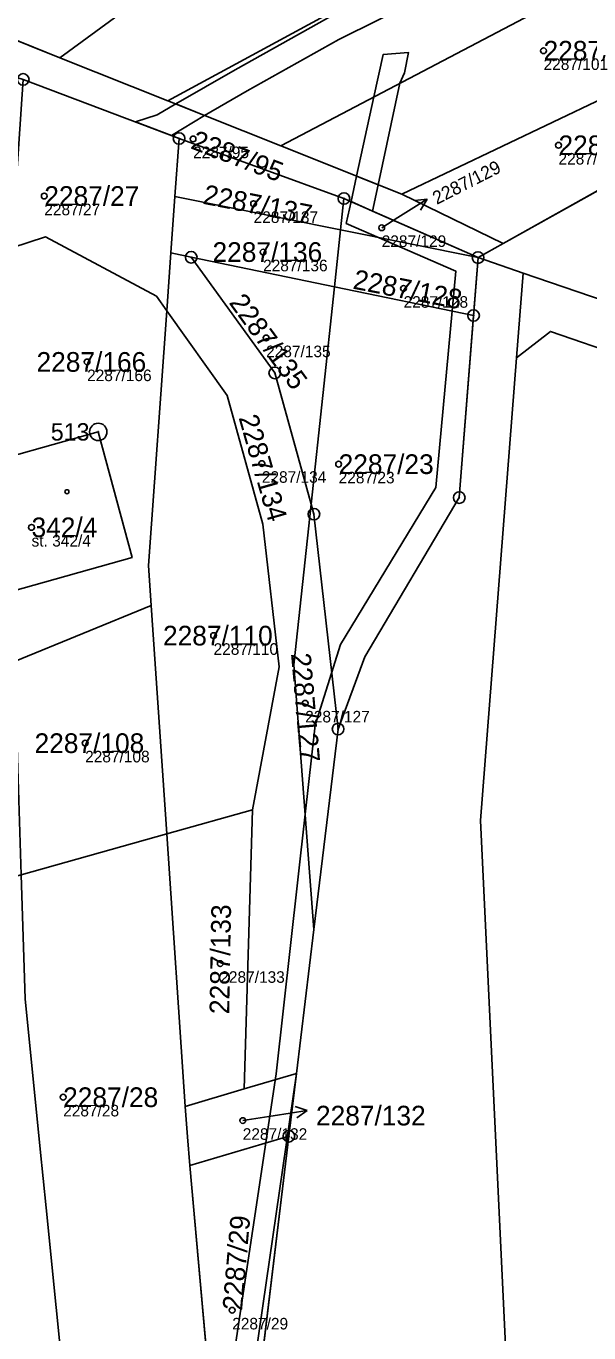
# Model space of a CAD drawing. Extents: x -761891 to -756141, y -1178507 to -1171885.
# Drawn here: x -758364.7 to -758316.1, y -1174442.8 to -1174329.9 of the extents above; entities that cross this region are included whole.
import ezdxf

# ---------------------------------------------------------------- set-up
doc = ezdxf.new("R2010")
doc.units = 0
for name, color, linetype in [('Definiční body', 7, 'Continuous'), ('Hranice parcel', 7, 'Continuous'), ('Parcelní čísla', 7, 'Continuous'), ('Polygon budovy', 7, 'Continuous'), ('Polygon parcely', 7, 'Continuous'), ('Pop  PČ popisy', 7, 'Continuous'), ('Věcná břemena k části', 7, 'Continuous'), ('Značky bodu BP', 7, 'Continuous'), ('Značky budov', 7, 'Continuous')]:
    doc.layers.add(name, color=color, linetype=linetype)

msp = doc.modelspace()

# ---------------------------------------------------------------- linework, layer by layer
at = {"layer": 'Definiční body'}
for centre in [(-758319.98, -1174332.05), (-758350.27, -1174339.67), (-758318.69, -1174340.22), (-758363.13, -1174344.6), (-758345.04, -1174345.26), (-758333.97, -1174347.34), (-758344.22, -1174349.44), (-758332.08, -1174352.59), (-758343.96, -1174356.86), (-758359.43, -1174358.93), (-758344.33, -1174367.71), (-758337.69, -1174367.76), (-758364.23, -1174373.22), (-758348.5, -1174382.57), (-758340.58, -1174388.41), (-758359.6, -1174391.86), (-758347.92, -1174410.9), (-758361.5, -1174422.44), (-758345.98, -1174424.46), (-758346.89, -1174440.84)]:
    msp.add_circle(centre, 0.25, dxfattribs=at)
at = {"layer": 'Hranice parcel'}
for p, q in [((-758361.79, -1174332.65), (-758368.79, -1174329.85)), ((-758352.44, -1174336.38), (-758361.79, -1174332.65)), ((-758351.48, -1174339.63), (-758364.95, -1174334.53)), ((-758342.7, -1174340.27), (-758352.44, -1174336.38)), ((-758323.47, -1174348.71), (-758304.44, -1174338.04)), ((-758351.84, -1174344.64), (-758351.48, -1174339.63)), ((-758351.48, -1174339.63), (-758337.23, -1174344.81)), ((-758332.24, -1174344.45), (-758342.7, -1174340.27)), ((-758352.18, -1174349.52), (-758351.84, -1174344.64)), ((-758337.52, -1174347.53), (-758351.84, -1174344.64)), ((-758323.47, -1174348.71), (-758332.24, -1174344.45)), ((-758337.52, -1174347.53), (-758337.23, -1174344.81)), ((-758337.23, -1174344.81), (-758325.64, -1174349.92)), ((-758337.52, -1174347.53), (-758338.05, -1174352.44)), ((-758325.64, -1174349.92), (-758337.52, -1174347.53)), ((-758323.47, -1174348.71), (-758325.64, -1174349.92)), ((-758352.54, -1174354.51), (-758352.18, -1174349.52)), ((-758350.43, -1174349.89), (-758352.18, -1174349.52)), ((-758343.21, -1174359.88), (-758350.43, -1174349.89)), ((-758338.05, -1174352.44), (-758350.43, -1174349.89)), ((-758326.03, -1174354.92), (-758325.64, -1174349.92)), ((-758325.64, -1174349.92), (-758321.73, -1174351.26)), ((-758321.73, -1174351.26), (-758322.31, -1174358.58)), ((-758338.05, -1174352.44), (-758340.06, -1174371.22)), ((-758326.03, -1174354.92), (-758338.05, -1174352.44)), ((-758353.43, -1174353.26), (-758352.54, -1174354.51)), ((-758347.33, -1174361.84), (-758352.54, -1174354.51)), ((-758340.06, -1174371.22), (-758343.21, -1174359.88)), ((-758340.06, -1174371.22), (-758339.82, -1174372.08)), ((-758339.82, -1174372.08), (-758337.74, -1174390.64)), ((-758353.88, -1174379.97), (-758365.7, -1174384.8)), ((-758352.54, -1174399.7), (-758353.88, -1174379.97)), ((-758339.83, -1174407.94), (-758337.74, -1174390.64)), ((-758352.54, -1174399.7), (-758345.14, -1174397.62)), ((-758345.86, -1174421.73), (-758345.14, -1174397.62)), ((-758352.54, -1174399.7), (-758365.12, -1174403.23)), ((-758350.94, -1174423.23), (-758352.54, -1174399.7)), ((-758341.33, -1174420.4), (-758339.83, -1174407.94)), ((-758341.33, -1174420.4), (-758345.86, -1174421.73)), ((-758341.99, -1174425.81), (-758341.33, -1174420.4)), ((-758345.86, -1174421.73), (-758350.94, -1174423.23)), ((-758341.99, -1174425.81), (-758350.54, -1174428.33)), ((-758347.04, -1174467.68), (-758341.99, -1174425.81)), ((-758347.04, -1174467.68), (-758350.54, -1174428.33))]:
    msp.add_line(p, q, dxfattribs=at)
for points in [[(-758361.79, -1174332.65), (-758355.12, -1174327.8), (-758334.45, -1174318.53), (-758317.41, -1174308.25)], [(-758352.44, -1174336.38), (-758311.17, -1174314), (-758307.01, -1174311.74)], [(-758342.7, -1174340.27), (-758308.8, -1174322.47), (-758304.84, -1174320.39)], [(-758332.24, -1174344.45), (-758306.13, -1174332.01), (-758301.93, -1174330.01)], [(-758365.93, -1174349.08), (-758363.02, -1174348.13), (-758353.43, -1174353.26)], [(-758321.73, -1174351.26), (-758296.03, -1174360.04), (-758282.77, -1174367.05), (-758272.82, -1174370.63), (-758269.09, -1174371), (-758190.2, -1174354.98), (-758187.04, -1174350.26)], [(-758352.54, -1174354.51), (-758354.12, -1174376.52), (-758353.88, -1174379.97)], [(-758337.74, -1174390.64), (-758335.44, -1174384.41), (-758327.26, -1174370.65), (-758326.03, -1174354.92)], [(-758300.28, -1174362.87), (-758319.38, -1174356.3), (-758322.31, -1174358.58)], [(-758322.31, -1174358.58), (-758325.43, -1174398.55), (-758320.62, -1174499.47), (-758314.73, -1174576.43)], [(-758345.14, -1174397.62), (-758342.83, -1174385.27), (-758344.25, -1174372.95), (-758347.33, -1174361.84)], [(-758365.89, -1174378.74), (-758355.54, -1174375.82), (-758358.47, -1174364.97), (-758366.25, -1174367.15)], [(-758340.06, -1174371.22), (-758341.55, -1174385.09), (-758339.83, -1174407.94)], [(-758357.85, -1174483.06), (-758362.98, -1174432), (-758363.48, -1174426.93), (-758364.79, -1174413.93), (-758365.12, -1174403.23)], [(-758350.54, -1174428.33), (-758350.76, -1174425.85), (-758350.94, -1174423.23)]]:
    msp.add_lwpolyline(points, dxfattribs=at)
at = {"layer": 'Polygon budovy'}
msp.add_lwpolyline([(-758430.05, -1174385.1), (-758432.96, -1174385.92), (-758429.88, -1174396.78), (-758429, -1174396.53), (-758398.22, -1174387.85), (-758396.46, -1174394.15), (-758393.76, -1174393.25), (-758387.51, -1174391.59), (-758388.34, -1174388.62), (-758381.11, -1174386.58), (-758382.03, -1174383.29), (-758378.68, -1174382.34), (-758365.89, -1174378.74), (-758355.54, -1174375.82), (-758358.47, -1174364.97), (-758366.25, -1174367.15), (-758379.53, -1174370.87), (-758380.99, -1174371.28), (-758382.88, -1174365.01), (-758390.95, -1174367.37), (-758390.87, -1174367.66), (-758404.75, -1174371.53), (-758403.09, -1174377.5)], close=True, dxfattribs=at)
at = {"layer": 'Polygon parcely'}
for points in [[(-758352.44, -1174336.38), (-758311.17, -1174314), (-758307.01, -1174311.74), (-758307.47, -1174309.79), (-758308.38, -1174307.6), (-758308.86, -1174306.75), (-758312.1, -1174306.69), (-758313.14, -1174306.99), (-758317.41, -1174308.25), (-758334.45, -1174318.53), (-758355.12, -1174327.8), (-758361.79, -1174332.65)], [(-758240.16, -1174318.46), (-758258.94, -1174323.17), (-758260.71, -1174323.66), (-758260.54, -1174324.25), (-758281.42, -1174330.29), (-758300.4, -1174335.78), (-758304.44, -1174338.04), (-758323.47, -1174348.71), (-758325.64, -1174349.92), (-758321.73, -1174351.26), (-758296.03, -1174360.04), (-758282.77, -1174367.05), (-758272.82, -1174370.63), (-758269.09, -1174371), (-758190.2, -1174354.98), (-758187.04, -1174350.26), (-758195.41, -1174307.25)], [(-758361.79, -1174332.65), (-758355.12, -1174327.8), (-758334.45, -1174318.53), (-758317.41, -1174308.25), (-758320.66, -1174309.2), (-758320.73, -1174308.94), (-758320.86, -1174308.98), (-758321.13, -1174308.01), (-758325.95, -1174309.34), (-758327.03, -1174308.73), (-758350.61, -1174321.15), (-758368.79, -1174329.85)], [(-758342.7, -1174340.27), (-758308.8, -1174322.47), (-758304.84, -1174320.39), (-758305.38, -1174318.66), (-758307.01, -1174311.74), (-758311.17, -1174314), (-758352.44, -1174336.38)], [(-758306.13, -1174332.01), (-758301.93, -1174330.01), (-758303.39, -1174324.54), (-758304.46, -1174321.61), (-758304.84, -1174320.39), (-758308.8, -1174322.47), (-758342.7, -1174340.27), (-758332.24, -1174344.45)], [(-758337.23, -1174344.81), (-758325.64, -1174349.92), (-758323.47, -1174348.71), (-758332.24, -1174344.45), (-758342.7, -1174340.27), (-758352.44, -1174336.38), (-758361.79, -1174332.65), (-758368.79, -1174329.85), (-758377.01, -1174326.57), (-758375.72, -1174331.17), (-758364.95, -1174334.53), (-758351.48, -1174339.63)], [(-758304.44, -1174338.04), (-758300.4, -1174335.78), (-758301.93, -1174330.01), (-758306.13, -1174332.01), (-758332.24, -1174344.45), (-758323.47, -1174348.71)], [(-758352.54, -1174354.51), (-758352.18, -1174349.52), (-758351.84, -1174344.64), (-758351.48, -1174339.63), (-758364.95, -1174334.53), (-758365.93, -1174349.08), (-758363.02, -1174348.13), (-758353.43, -1174353.26)], [(-758337.52, -1174347.53), (-758337.23, -1174344.81), (-758351.48, -1174339.63), (-758351.84, -1174344.64)], [(-758337.52, -1174347.53), (-758351.84, -1174344.64), (-758352.18, -1174349.52), (-758350.43, -1174349.89), (-758338.05, -1174352.44)], [(-758325.64, -1174349.92), (-758337.23, -1174344.81), (-758337.52, -1174347.53)], [(-758365.89, -1174378.74), (-758365.7, -1174384.8), (-758353.88, -1174379.97), (-758354.12, -1174376.52), (-758352.54, -1174354.51), (-758353.43, -1174353.26), (-758363.02, -1174348.13), (-758365.93, -1174349.08), (-758366.53, -1174358.03), (-758366.25, -1174367.15), (-758358.47, -1174364.97), (-758355.54, -1174375.82)], [(-758338.05, -1174352.44), (-758326.03, -1174354.92), (-758325.64, -1174349.92), (-758337.52, -1174347.53)], [(-758339.83, -1174407.94), (-758341.55, -1174385.09), (-758340.06, -1174371.22), (-758343.21, -1174359.88), (-758350.43, -1174349.89), (-758352.18, -1174349.52), (-758352.54, -1174354.51), (-758347.33, -1174361.84), (-758344.25, -1174372.95), (-758342.83, -1174385.27), (-758345.14, -1174397.62), (-758345.86, -1174421.73), (-758341.33, -1174420.4)], [(-758350.43, -1174349.89), (-758343.21, -1174359.88), (-758340.06, -1174371.22), (-758338.05, -1174352.44)], [(-758321.73, -1174351.26), (-758325.64, -1174349.92), (-758326.03, -1174354.92), (-758327.26, -1174370.65), (-758335.44, -1174384.41), (-758337.74, -1174390.64), (-758339.83, -1174407.94), (-758341.33, -1174420.4), (-758341.99, -1174425.81), (-758347.04, -1174467.68), (-758341.45, -1174604.05), (-758341.43, -1174612.48), (-758342.58, -1174639.74), (-758338.6, -1174640.24), (-758337.43, -1174612.55), (-758337.67, -1174593.66), (-758314.25, -1174595.96), (-758314.27, -1174586.03), (-758314.73, -1174576.43), (-758320.62, -1174499.47), (-758325.43, -1174398.55), (-758322.31, -1174358.58)], [(-758187.04, -1174350.26), (-758190.2, -1174354.98), (-758269.09, -1174371), (-758272.82, -1174370.63), (-758282.77, -1174367.05), (-758296.03, -1174360.04), (-758321.73, -1174351.26), (-758322.31, -1174358.58), (-758319.38, -1174356.3), (-758300.28, -1174362.87), (-758286.25, -1174369.73), (-758271.12, -1174375.5), (-758194.7, -1174359.98), (-758189.43, -1174358.91), (-758184.62, -1174362.01)], [(-758326.03, -1174354.92), (-758338.05, -1174352.44), (-758340.06, -1174371.22), (-758339.82, -1174372.08), (-758337.74, -1174390.64), (-758335.44, -1174384.41), (-758327.26, -1174370.65)], [(-758353.88, -1174379.97), (-758352.54, -1174399.7), (-758345.14, -1174397.62), (-758342.83, -1174385.27), (-758344.25, -1174372.95), (-758347.33, -1174361.84), (-758352.54, -1174354.51), (-758354.12, -1174376.52)], [(-758319.38, -1174356.3), (-758322.31, -1174358.58), (-758325.43, -1174398.55), (-758320.62, -1174499.47), (-758314.73, -1174576.43), (-758291.91, -1174575.93), (-758292.28, -1174559.42), (-758289.28, -1174559.36), (-758289.7, -1174540.09), (-758294.27, -1174496.78), (-758295.92, -1174457.27), (-758299.7, -1174423.45), (-758302.52, -1174388.31), (-758300.28, -1174362.87)], [(-758355.54, -1174375.82), (-758358.47, -1174364.97), (-758366.25, -1174367.15), (-758365.89, -1174378.74)], [(-758341.55, -1174385.09), (-758339.83, -1174407.94), (-758337.74, -1174390.64), (-758339.82, -1174372.08), (-758340.06, -1174371.22)], [(-758353.88, -1174379.97), (-758365.7, -1174384.8), (-758365.12, -1174403.23), (-758352.54, -1174399.7)], [(-758345.14, -1174397.62), (-758352.54, -1174399.7), (-758350.94, -1174423.23), (-758345.86, -1174421.73)], [(-758350.76, -1174425.85), (-758350.94, -1174423.23), (-758352.54, -1174399.7), (-758365.12, -1174403.23), (-758364.79, -1174413.93), (-758363.48, -1174426.93), (-758362.98, -1174432), (-758357.85, -1174483.06), (-758348.55, -1174480.22), (-758347.04, -1174467.68), (-758350.54, -1174428.33)], [(-758362.98, -1174432), (-758363.48, -1174426.93), (-758364.79, -1174413.93), (-758365.12, -1174403.23), (-758376.89, -1174406.54), (-758376.84, -1174407.27), (-758375.13, -1174430.37), (-758374.75, -1174435.47), (-758371.56, -1174478.75), (-758370.95, -1174487.06), (-758357.85, -1174483.06)], [(-758345.86, -1174421.73), (-758350.94, -1174423.23), (-758350.76, -1174425.85), (-758350.54, -1174428.33), (-758341.99, -1174425.81), (-758341.33, -1174420.4)], [(-758341.99, -1174425.81), (-758350.54, -1174428.33), (-758347.04, -1174467.68)]]:
    msp.add_lwpolyline(points, close=True, dxfattribs=at)
at = {"layer": 'Pop  PČ popisy'}
for p, q in [((-758332.57, -1174346.46), (-758330.03, -1174344.87)), ((-758330.03, -1174344.87), (-758331.14, -1174344.98)), ((-758330.03, -1174344.87), (-758330.61, -1174345.82)), ((-758333.97, -1174347.34), (-758332.57, -1174346.46)), ((-758343.36, -1174424.05), (-758340.4, -1174423.58)), ((-758340.4, -1174423.58), (-758341.46, -1174423.24)), ((-758340.4, -1174423.58), (-758341.31, -1174424.23)), ((-758345.98, -1174424.46), (-758343.36, -1174424.05))]:
    msp.add_line(p, q, dxfattribs=at)
at = {"layer": 'Věcná břemena k části'}
for points in [[(-758351.76, -1174336.65), (-758349.28, -1174337.64), (-758345.59, -1174335.52), (-758337.68, -1174331.09), (-758320.7, -1174322.64), (-758313.04, -1174317.81), (-758306.42, -1174314.24), (-758306.92, -1174312.12), (-758314.1, -1174315.99), (-758321.74, -1174320.8), (-758338.66, -1174329.23), (-758346.63, -1174333.7)], [(-758336.14, -1174342.89), (-758334.27, -1174343.64), (-758332.4, -1174334.86), (-758331.99, -1174333.97), (-758331.66, -1174332.2), (-758333.84, -1174332.37), (-758334.64, -1174336.04)], [(-758351.76, -1174336.65), (-758353.36, -1174337.58), (-758355.26, -1174338.2), (-758352.13, -1174339.38), (-758349.28, -1174337.64)], [(-758336.62, -1174345.08), (-758334.76, -1174345.9), (-758334.27, -1174343.64), (-758336.14, -1174342.89)]]:
    msp.add_lwpolyline(points, close=True, dxfattribs=at)
msp.add_lwpolyline([(-758347.48, -1174462.72), (-758341.33, -1174420.4), (-758339.83, -1174407.94), (-758337.74, -1174390.64), (-758335.44, -1174384.41), (-758327.26, -1174370.65), (-758325.64, -1174349.92), (-758334.76, -1174345.9), (-758336.62, -1174345.08), (-758337.03, -1174346.96), (-758327.55, -1174351.1), (-758329.28, -1174369.78), (-758337.53, -1174383.33), (-758339.71, -1174390.31), (-758340.58, -1174398), (-758343.1, -1174420.41), (-758348.21, -1174454.54)], dxfattribs=at)
at = {"layer": 'Značky bodu BP'}
for centre, radius in [((-758364.95, -1174334.53), 0.5), ((-758351.48, -1174339.63), 0.5), ((-758351.48, -1174339.63), 0.0303), ((-758337.23, -1174344.81), 0.5), ((-758337.23, -1174344.81), 0.0303), ((-758350.43, -1174349.89), 0.5), ((-758350.43, -1174349.89), 0.0303), ((-758325.64, -1174349.92), 0.5), ((-758325.64, -1174349.92), 0.0303), ((-758326.03, -1174354.92), 0.5), ((-758326.03, -1174354.92), 0.0303), ((-758343.21, -1174359.88), 0.5), ((-758343.21, -1174359.88), 0.0303), ((-758358.47, -1174364.97), 0.75), ((-758358.47, -1174364.97), 0.03), ((-758327.26, -1174370.65), 0.5), ((-758327.26, -1174370.65), 0.0303), ((-758339.82, -1174372.08), 0.5), ((-758339.82, -1174372.08), 0.0303), ((-758337.74, -1174390.64), 0.5), ((-758337.74, -1174390.64), 0.0303), ((-758341.99, -1174425.81), 0.5), ((-758341.99, -1174425.81), 0.0303)]:
    msp.add_circle(centre, radius, dxfattribs=at)
at = {"layer": 'Značky budov'}
msp.add_circle((-758361.17, -1174370.14), 0.175, dxfattribs=at)

# ---------------------------------------------------------------- texts
at = {"layer": 'Definiční body'}
for s, p in [('2287/101', (-758319.98, -1174333.71)), ('2287/95', (-758350.27, -1174341.33)), ('2287/102', (-758318.69, -1174341.88)), ('2287/27', (-758363.13, -1174346.26)), ('2287/137', (-758345.04, -1174346.92)), ('2287/129', (-758333.97, -1174349)), ('2287/136', (-758344.22, -1174351.1)), ('2287/128', (-758332.08, -1174354.25)), ('2287/135', (-758343.96, -1174358.52)), ('2287/166', (-758359.43, -1174360.59)), ('2287/134', (-758344.33, -1174369.37)), ('2287/23', (-758337.69, -1174369.42)), ('st. 342/4', (-758364.23, -1174374.88)), ('2287/110', (-758348.5, -1174384.23)), ('2287/127', (-758340.58, -1174390.07)), ('2287/108', (-758359.6, -1174393.52)), ('2287/133', (-758347.92, -1174412.56)), ('2287/28', (-758361.5, -1174424.1)), ('2287/132', (-758345.98, -1174426.12)), ('2287/29', (-758346.89, -1174442.5))]:
    msp.add_text(s, height=1, dxfattribs=at).set_placement(p)
at = {"layer": 'Parcelní čísla'}
for s, p in [('2287/101', (-758319.98, -1174332.9)), ('2287/102', (-758318.69, -1174341.07)), ('2287/27', (-758363.13, -1174345.45)), ('2287/136', (-758348.59, -1174350.29)), ('2287/166', (-758363.8, -1174359.78)), ('2287/23', (-758337.69, -1174368.61)), ('342/4', (-758364.23, -1174374.07)), ('2287/110', (-758352.87, -1174383.42)), ('2287/108', (-758363.97, -1174392.71)), ('2287/28', (-758361.5, -1174423.29)), ('2287/132', (-758339.65, -1174424.88))]:
    msp.add_text(s, height=1.7, dxfattribs=at).set_placement(p)
for s, height, rotation, p in [('2287/95', 1.7, 339, (-758350.57, -1174340.46)), ('2287/129', 1.139, 27, (-758329.21, -1174345.37)), ('2287/137', 1.7, 349, (-758349.49, -1174345.26)), ('2287/128', 1.7, 349, (-758336.53, -1174352.59)), ('2287/135', 1.7, 306, (-758347.22, -1174353.82)), ('2287/134', 1.7, 286, (-758346.35, -1174363.74)), ('2287/127', 1.7, 275, (-758341.81, -1174384.13)), ('2287/133', 1.7, 89, (-758347.15, -1174415.28)), ('2287/29', 1.7, 85, (-758346.04, -1174440.91))]:
    msp.add_text(s, height=height, rotation=rotation, dxfattribs=at).set_placement(p)
at = {"layer": 'Značky bodu BP'}
msp.add_text('513', height=1.5, dxfattribs=at).set_placement((-758362.57, -1174365.72))

doc.saveas('drawing.dxf')
